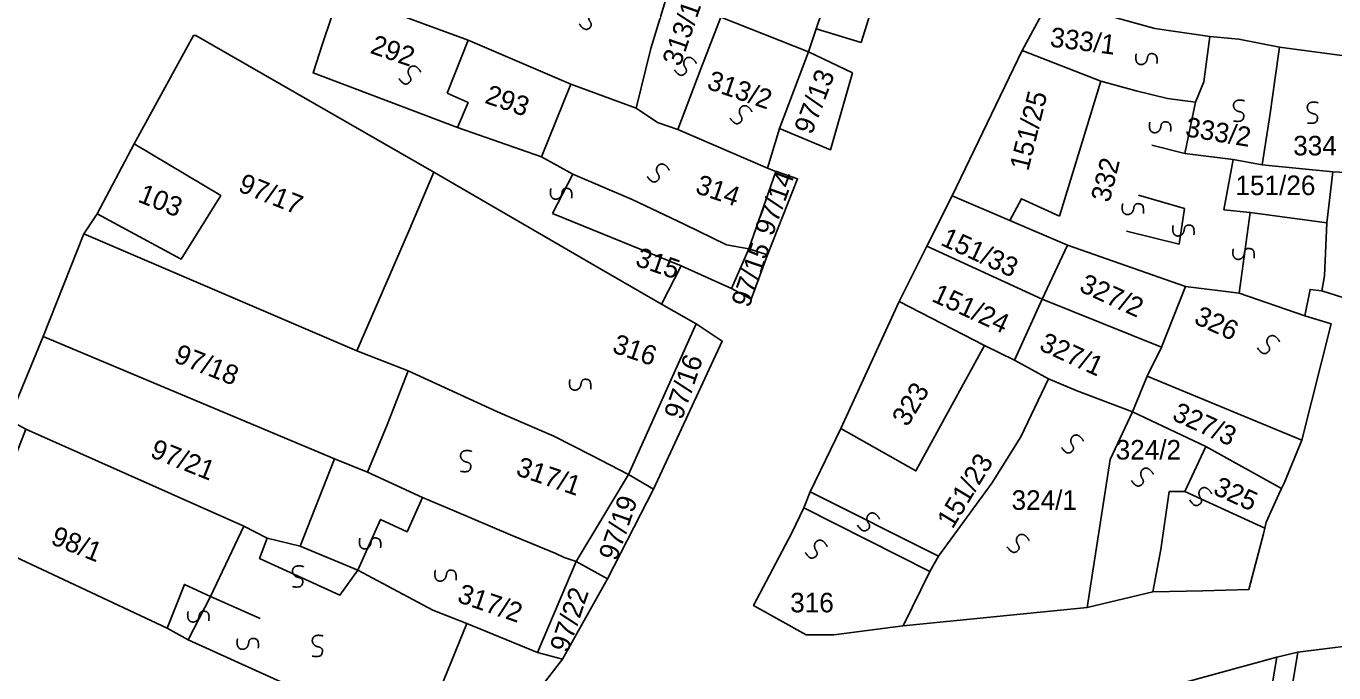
# Model space of a CAD drawing. Extents: x -581999 to -572728, y -1219553 to -1212032.
# Drawn here: x -577893.2 to -577759.4, y -1215897.4 to -1215831.3 of the extents above; entities that cross this region are included whole.
import ezdxf

# ---------------------------------------------------------------- set-up
doc = ezdxf.new("R2010")
doc.units = 0
for name, color, linetype in [('Vrstva 1', 7, 'Continuous'), ('Vrstva 2', 7, 'Continuous'), ('Vrstva 4', 7, 'Continuous'), ('Vrstva 6', 7, 'Continuous')]:
    doc.layers.add(name, color=color, linetype=linetype)

msp = doc.modelspace()

# ---------------------------------------------------------------- linework, layer by layer
at = {"layer": 'Vrstva 1'}
for p, q in [((-577856.8, -1215829.448), (-577847.94, -1215832.687)), ((-577770.646, -1215850.043), (-577769.688, -1215844.903)), ((-577839.324, -1215850.422), (-577837.229, -1215846.396)), ((-577826.174, -1215855.778), (-577839.324, -1215850.422)), ((-577767.96, -1215850.321), (-577770.646, -1215850.043)), ((-577767.96, -1215850.321), (-577760.11, -1215851.374)), ((-577819.24, -1215854.02), (-577817.326, -1215854.654)), ((-577826.174, -1215855.778), (-577828.164, -1215859.674)), ((-577821.001, -1215858.076), (-577826.174, -1215855.778)), ((-577767.111, -1215919.604), (-577763.072, -1215895.262))]:
    msp.add_line(p, q, dxfattribs=at)
for points in [[(-577857.17, -1215817.1), (-577858.924, -1215821.705), (-577859.936, -1215825.256), (-577861.074, -1215827.793), (-577862.868, -1215833.066)], [(-577812.362, -1215831.514), (-577807.695, -1215817.904)], [(-577807.746, -1215832.932), (-577803.398, -1215819.133), (-577807.695, -1215817.904)], [(-577829.254, -1215833.545), (-577827.625, -1215828.143)], [(-577791.282, -1215833.752), (-577788.442, -1215828.48), (-577777.702, -1215831.484)], [(-577822.119, -1215830.323), (-577824.165, -1215835.607)], [(-577822.119, -1215830.323), (-577813.125, -1215833.865)], [(-577813.125, -1215833.865), (-577812.362, -1215831.514)], [(-577812.362, -1215831.514), (-577807.746, -1215832.932)], [(-577777.702, -1215831.484), (-577772.062, -1215832.311)], [(-577882.127, -1215843.286), (-577876.041, -1215832.197), (-577875.833, -1215832.199)], [(-577875.833, -1215832.199), (-577851.475, -1215846.203)], [(-577862.868, -1215833.066), (-577863.818, -1215836.042), (-577849.045, -1215841.63)], [(-577850.108, -1215838.097), (-577847.94, -1215832.687)], [(-577837.466, -1215837.181), (-577847.94, -1215832.687)], [(-577772.698, -1215836.959), (-577772.062, -1215832.311)], [(-577772.062, -1215832.311), (-577769.107, -1215832.588)], [(-577769.107, -1215832.588), (-577764.945, -1215833.411)], [(-577830.752, -1215839.634), (-577829.254, -1215833.545)], [(-577816.108, -1215841.71), (-577813.125, -1215833.865)], [(-577813.125, -1215833.865), (-577808.637, -1215836.034)], [(-577798.448, -1215848.608), (-577791.282, -1215833.752)], [(-577783.23, -1215836.885), (-577791.282, -1215833.752)], [(-577764.945, -1215833.411), (-577765.428, -1215836.794)], [(-577757.56, -1215834.376), (-577764.945, -1215833.411)], [(-577824.165, -1215835.607), (-577826.517, -1215841.818)], [(-577840.45, -1215844.628), (-577837.466, -1215837.181)], [(-577837.466, -1215837.181), (-577830.752, -1215839.634)], [(-577816.108, -1215841.71), (-577810.874, -1215843.888), (-577808.637, -1215836.034)], [(-577787.443, -1215850.68), (-577783.23, -1215836.885)], [(-577783.23, -1215836.885), (-577779.599, -1215837.863)], [(-577773.528, -1215839.028), (-577772.698, -1215836.959)], [(-577765.428, -1215836.794), (-577765.91, -1215840.176)], [(-577849.045, -1215841.63), (-577847.96, -1215839.051), (-577850.108, -1215838.097)], [(-577776.421, -1215838.66), (-577779.599, -1215837.863)], [(-577776.421, -1215838.66), (-577773.528, -1215839.028)], [(-577828.572, -1215841.122), (-577830.752, -1215839.634)], [(-577769.688, -1215844.903), (-577774.643, -1215844.274), (-577773.528, -1215839.028)], [(-577826.517, -1215841.818), (-577828.572, -1215841.122)], [(-577765.91, -1215840.176), (-577766.735, -1215845.452)], [(-577849.045, -1215841.63), (-577840.45, -1215844.628)], [(-577817.332, -1215845.768), (-577826.517, -1215841.818)], [(-577817.332, -1215845.768), (-577816.108, -1215841.71)], [(-577885.914, -1215850.453), (-577877.321, -1215855.077), (-577873.266, -1215848.588), (-577882.127, -1215843.286)], [(-577885.914, -1215850.453), (-577882.127, -1215843.286)], [(-577840.45, -1215844.628), (-577837.229, -1215846.396), (-577831.188, -1215848.983)], [(-577769.688, -1215844.903), (-577766.735, -1215845.452)], [(-577851.475, -1215846.203), (-577854.048, -1215852.289)], [(-577851.475, -1215846.203), (-577834.298, -1215856.127)], [(-577819.24, -1215854.02), (-577821.001, -1215858.076), (-577818.989, -1215859.164), (-577817.326, -1215854.654), (-577814.244, -1215846.858), (-577816.41, -1215846.114), (-577816.485, -1215846.113)], [(-577816.485, -1215846.113), (-577819.24, -1215854.02)], [(-577816.485, -1215846.113), (-577817.332, -1215845.768)], [(-577766.735, -1215845.452), (-577759.483, -1215846.146)], [(-577760.601, -1215858.321), (-577760.329, -1215856.792), (-577760.11, -1215851.374), (-577759.483, -1215846.146)], [(-577759.483, -1215846.146), (-577756.797, -1215846.287)], [(-577831.188, -1215848.983), (-577825.863, -1215851.488)], [(-577801.018, -1215853.745), (-577798.448, -1215848.608)], [(-577798.448, -1215848.608), (-577792.544, -1215851.126)], [(-577792.544, -1215851.126), (-577791.334, -1215848.911), (-577787.443, -1215850.68)], [(-577887.265, -1215852.481), (-577885.914, -1215850.453)], [(-577825.863, -1215851.488), (-577821.524, -1215853.609)], [(-577792.544, -1215851.126), (-577786.64, -1215853.644)], [(-577887.265, -1215852.481), (-577891.436, -1215862.996)], [(-577859.331, -1215864.461), (-577887.265, -1215852.481)], [(-577854.048, -1215852.289), (-577859.331, -1215864.461)], [(-577821.524, -1215853.609), (-577819.24, -1215854.02)], [(-577801.018, -1215853.745), (-577803.859, -1215859.422)], [(-577789.212, -1215859.186), (-577801.018, -1215853.745)], [(-577789.212, -1215859.186), (-577786.64, -1215853.644)], [(-577786.64, -1215853.644), (-577774.563, -1215857.867)], [(-577834.298, -1215856.127), (-577828.164, -1215859.674), (-577824.638, -1215861.699)], [(-577774.563, -1215857.867), (-577777.003, -1215864.086)], [(-577769.057, -1215858.557), (-577774.563, -1215857.867)], [(-577762.349, -1215860.872), (-577769.057, -1215858.557)], [(-577762.349, -1215860.872), (-577761.809, -1215858.183), (-577760.601, -1215858.321)], [(-577760.601, -1215858.321), (-577756.308, -1215859.685)], [(-577809.816, -1215872.4), (-577803.859, -1215859.422)], [(-577803.859, -1215859.422), (-577795.14, -1215863.908)], [(-577792.055, -1215865.404), (-577789.212, -1215859.186)], [(-577777.003, -1215864.086), (-577789.212, -1215859.186)], [(-577762.663, -1215873.589), (-577759.665, -1215861.69), (-577762.349, -1215860.872)], [(-577831.543, -1215877.111), (-577824.638, -1215861.699)], [(-577824.638, -1215861.699), (-577821.956, -1215863.464), (-577828.994, -1215878.606)], [(-577891.436, -1215862.996), (-577894.958, -1215871.517), (-577893.212, -1215872.469)], [(-577891.436, -1215862.996), (-577861.62, -1215875.518)], [(-577809.816, -1215872.4), (-577802.152, -1215876.734), (-577795.14, -1215863.908)], [(-577795.14, -1215863.908), (-577792.055, -1215865.404)], [(-577778.491, -1215867.059), (-577777.003, -1215864.086)], [(-577854.093, -1215866.503), (-577859.331, -1215864.461)], [(-577792.055, -1215865.404), (-577788.568, -1215867.307)], [(-577856.232, -1215872.011), (-577854.093, -1215866.503)], [(-577844.965, -1215870.683), (-577854.093, -1215866.503)], [(-577800.728, -1215887.033), (-577799.843, -1215885.447), (-577794.382, -1215877.982), (-577791.41, -1215873.253), (-577788.568, -1215867.307)], [(-577788.568, -1215867.307), (-577785.751, -1215868.53)], [(-577779.982, -1215870.709), (-577778.491, -1215867.059)], [(-577778.491, -1215867.059), (-577762.663, -1215873.589)], [(-577785.751, -1215868.53), (-577779.982, -1215870.709)], [(-577839.192, -1215873.169), (-577844.965, -1215870.683)], [(-577779.982, -1215870.709), (-577782.282, -1215875.575)], [(-577772.471, -1215874.244), (-577779.982, -1215870.709)], [(-577858.263, -1215876.879), (-577856.232, -1215872.011)], [(-577893.212, -1215872.469), (-577897.684, -1215883.965), (-577878.749, -1215892.805)], [(-577893.212, -1215872.469), (-577870.918, -1215882.4)], [(-577835.367, -1215875.14), (-577839.192, -1215873.169)], [(-577813.606, -1215880.51), (-577812.955, -1215878.872), (-577809.816, -1215872.4)], [(-577774.637, -1215878.838), (-577772.471, -1215874.244)], [(-577764.752, -1215878.545), (-577772.471, -1215874.244)], [(-577764.752, -1215878.545), (-577764.481, -1215877.986), (-577762.663, -1215873.589)], [(-577865.143, -1215884.444), (-577861.62, -1215875.518)], [(-577861.62, -1215875.518), (-577858.263, -1215876.879)], [(-577831.543, -1215877.111), (-577835.367, -1215875.14)], [(-577782.282, -1215875.575), (-577784.618, -1215890.721)], [(-577858.263, -1215876.879), (-577852.625, -1215879.464)], [(-577836.918, -1215885.994), (-577831.543, -1215877.111)], [(-577828.994, -1215878.606), (-577831.543, -1215877.111)], [(-577833.698, -1215887.761), (-577828.994, -1215878.606)], [(-577765.024, -1215879.105), (-577764.752, -1215878.545)], [(-577852.625, -1215879.464), (-577849.403, -1215880.824)], [(-577777.076, -1215884.786), (-577776.248, -1215878.834)], [(-577776.248, -1215878.834), (-577774.637, -1215878.838)], [(-577774.637, -1215878.838), (-577766.456, -1215882.577)], [(-577765.024, -1215879.105), (-577766.319, -1215881.968), (-577766.456, -1215882.577), (-577766.592, -1215883.186), (-577768.091, -1215888.863), (-577772.792, -1215888.988)], [(-577849.403, -1215880.824), (-577843.63, -1215883.273)], [(-577813.606, -1215880.51), (-577814.824, -1215883.078)], [(-577800.728, -1215887.033), (-577813.606, -1215880.51)], [(-577874.301, -1215889.566), (-577870.918, -1215882.4)], [(-577870.918, -1215882.4), (-577868.502, -1215883.624)], [(-577868.502, -1215883.624), (-577865.143, -1215884.444)], [(-577843.63, -1215883.273), (-577838.975, -1215885.197)], [(-577814.824, -1215883.078), (-577818.745, -1215890.511), (-577813.38, -1215893.499), (-577810.558, -1215893.505)], [(-577865.143, -1215884.444), (-577859.235, -1215886.893)], [(-577838.975, -1215885.197), (-577838.127, -1215885.586), (-577836.918, -1215885.994)], [(-577777.897, -1215889.113), (-577777.076, -1215884.786)], [(-577840.846, -1215895.323), (-577836.918, -1215885.994)], [(-577836.918, -1215885.994), (-577833.698, -1215887.761)], [(-577859.235, -1215886.893), (-577853.599, -1215889.882)], [(-577838.295, -1215896.004), (-577833.698, -1215887.761)], [(-577803.437, -1215892.576), (-577800.728, -1215887.033)], [(-577878.749, -1215892.805), (-577876.987, -1215888.342), (-577874.301, -1215889.566)], [(-577784.618, -1215890.721), (-577777.897, -1215889.113)], [(-577772.792, -1215888.988), (-577777.897, -1215889.113)], [(-577853.599, -1215889.882), (-577851.586, -1215890.969)], [(-577803.437, -1215892.576), (-577784.618, -1215890.721)], [(-577851.586, -1215890.969), (-577848.095, -1215892.33)], [(-577878.749, -1215892.805), (-577876.601, -1215894.027)], [(-577853.107, -1215904.632), (-577848.095, -1215892.33)], [(-577848.095, -1215892.33), (-577840.846, -1215895.323)], [(-577810.558, -1215893.505), (-577803.437, -1215892.576)], [(-577876.601, -1215894.027), (-577871.498, -1215896.339)], [(-577751.899, -1215893.877), (-577763.072, -1215895.262), (-577765.204, -1215895.788)], [(-577853.107, -1215904.632), (-577851.229, -1215905.854), (-577848.54, -1215905.454), (-577840.724, -1215899.111), (-577838.295, -1215896.004)], [(-577840.846, -1215895.323), (-577838.295, -1215896.004)], [(-577783.534, -1215900.795), (-577765.204, -1215895.788)], [(-577765.204, -1215895.788), (-577765.697, -1215898.602)], [(-577871.498, -1215896.339), (-577853.107, -1215904.632)]]:
    msp.add_lwpolyline(points, dxfattribs=at)
at = {"layer": 'Vrstva 4'}
for p, q in [((-577774.643, -1215844.274), (-577778.01, -1215843.442)), ((-577774.676, -1215849.898), (-577779.375, -1215848.533)), ((-577775.227, -1215853.55), (-577774.676, -1215849.898)), ((-577769.057, -1215858.557), (-577767.96, -1215850.321)), ((-577780.592, -1215852.209), (-577775.227, -1215853.55)), ((-577799.843, -1215885.447), (-577812.955, -1215878.872))]:
    msp.add_line(p, q, dxfattribs=at)
for points in [[(-577859.235, -1215886.893), (-577856.935, -1215881.705), (-577854.195, -1215882.953), (-577852.625, -1215879.464)], [(-577868.502, -1215883.624), (-577869.295, -1215885.682), (-577861.074, -1215889.428), (-577859.235, -1215886.893)], [(-577876.601, -1215894.027), (-577874.301, -1215889.566)], [(-577874.301, -1215889.566), (-577869.251, -1215891.828)]]:
    msp.add_lwpolyline(points, dxfattribs=at)
at = {"layer": 'Vrstva 6'}
for points in [[(-577836.586, -1215831.017), (-577836.106, -1215831.724), (-577835.412, -1215831.413), (-577835.335, -1215831.013), (-577835.571, -1215830.668), (-577835.656, -1215830.336), (-577835.574, -1215830.046), (-577835.43, -1215829.866), (-577835.194, -1215829.738), (-577834.829, -1215829.774), (-577834.402, -1215830.213), (-577834.347, -1215830.386)], [(-577826.85, -1215835.709), (-577826.37, -1215836.416), (-577825.676, -1215836.105), (-577825.599, -1215835.705), (-577825.835, -1215835.36), (-577825.92, -1215835.028), (-577825.838, -1215834.738), (-577825.694, -1215834.558), (-577825.458, -1215834.43), (-577825.093, -1215834.466), (-577824.666, -1215834.905), (-577824.611, -1215835.078)], [(-577777.48, -1215835.069), (-577777.385, -1215834.218), (-577778.115, -1215834.006), (-577778.432, -1215834.26), (-577778.477, -1215834.676), (-577778.628, -1215834.983), (-577778.877, -1215835.15), (-577779.104, -1215835.194), (-577779.367, -1215835.138), (-577779.622, -1215834.874), (-577779.662, -1215834.264), (-577779.592, -1215834.095)], [(-577855.046, -1215836.597), (-577854.566, -1215837.304), (-577853.872, -1215836.993), (-577853.795, -1215836.593), (-577854.031, -1215836.248), (-577854.116, -1215835.916), (-577854.034, -1215835.626), (-577853.89, -1215835.446), (-577853.654, -1215835.318), (-577853.289, -1215835.354), (-577852.862, -1215835.793), (-577852.807, -1215835.966)], [(-577821.16, -1215840.655), (-577820.68, -1215841.362), (-577819.986, -1215841.051), (-577819.909, -1215840.651), (-577820.145, -1215840.306), (-577820.23, -1215839.974), (-577820.148, -1215839.684), (-577820.004, -1215839.504), (-577819.768, -1215839.376), (-577819.403, -1215839.412), (-577818.976, -1215839.851), (-577818.921, -1215840.024)], [(-577769.645, -1215840.946), (-577768.804, -1215841.098), (-577768.541, -1215840.384), (-577768.773, -1215840.05), (-577769.185, -1215839.977), (-577769.481, -1215839.805), (-577769.631, -1215839.544), (-577769.659, -1215839.315), (-577769.585, -1215839.057), (-577769.304, -1215838.821), (-577768.692, -1215838.823), (-577768.529, -1215838.905)], [(-577762.096, -1215841.146), (-577761.255, -1215841.298), (-577760.992, -1215840.584), (-577761.224, -1215840.25), (-577761.636, -1215840.177), (-577761.932, -1215840.005), (-577762.082, -1215839.744), (-577762.11, -1215839.515), (-577762.036, -1215839.257), (-577761.755, -1215839.021), (-577761.143, -1215839.023), (-577760.98, -1215839.105)], [(-577776.09, -1215842.043), (-577775.995, -1215841.192), (-577776.725, -1215840.98), (-577777.042, -1215841.234), (-577777.087, -1215841.65), (-577777.238, -1215841.957), (-577777.487, -1215842.124), (-577777.714, -1215842.168), (-577777.977, -1215842.112), (-577778.232, -1215841.848), (-577778.272, -1215841.238), (-577778.202, -1215841.069)], [(-577829.632, -1215846.616), (-577829.152, -1215847.323), (-577828.458, -1215847.012), (-577828.381, -1215846.612), (-577828.617, -1215846.267), (-577828.702, -1215845.935), (-577828.62, -1215845.645), (-577828.476, -1215845.465), (-577828.24, -1215845.337), (-577827.875, -1215845.373), (-577827.448, -1215845.812), (-577827.393, -1215845.985)], [(-577837.373, -1215848.839), (-577837.278, -1215847.988), (-577838.008, -1215847.776), (-577838.325, -1215848.03), (-577838.37, -1215848.446), (-577838.521, -1215848.753), (-577838.77, -1215848.92), (-577838.997, -1215848.964), (-577839.26, -1215848.908), (-577839.515, -1215848.644), (-577839.555, -1215848.034), (-577839.485, -1215847.865)], [(-577778.871, -1215850.412), (-577778.776, -1215849.561), (-577779.506, -1215849.349), (-577779.823, -1215849.603), (-577779.868, -1215850.019), (-577780.019, -1215850.326), (-577780.268, -1215850.493), (-577780.495, -1215850.537), (-577780.758, -1215850.481), (-577781.013, -1215850.217), (-577781.053, -1215849.607), (-577780.983, -1215849.438)], [(-577773.706, -1215852.604), (-577773.611, -1215851.753), (-577774.341, -1215851.541), (-577774.658, -1215851.795), (-577774.703, -1215852.211), (-577774.854, -1215852.518), (-577775.103, -1215852.685), (-577775.33, -1215852.729), (-577775.593, -1215852.673), (-577775.848, -1215852.409), (-577775.888, -1215851.799), (-577775.818, -1215851.63)], [(-577767.548, -1215854.995), (-577767.453, -1215854.144), (-577768.183, -1215853.932), (-577768.5, -1215854.186), (-577768.545, -1215854.602), (-577768.696, -1215854.909), (-577768.945, -1215855.076), (-577769.172, -1215855.12), (-577769.435, -1215855.064), (-577769.69, -1215854.8), (-577769.73, -1215854.19), (-577769.66, -1215854.021)], [(-577767.183, -1215864.168), (-577766.703, -1215864.875), (-577766.009, -1215864.564), (-577765.932, -1215864.164), (-577766.168, -1215863.819), (-577766.253, -1215863.487), (-577766.171, -1215863.197), (-577766.027, -1215863.017), (-577765.791, -1215862.889), (-577765.426, -1215862.925), (-577764.999, -1215863.364), (-577764.944, -1215863.537)], [(-577835.417, -1215868.367), (-577835.322, -1215867.516), (-577836.052, -1215867.304), (-577836.369, -1215867.558), (-577836.414, -1215867.974), (-577836.565, -1215868.281), (-577836.814, -1215868.448), (-577837.041, -1215868.492), (-577837.304, -1215868.436), (-577837.559, -1215868.172), (-577837.599, -1215867.562), (-577837.529, -1215867.393)], [(-577787.248, -1215874.33), (-577786.768, -1215875.037), (-577786.074, -1215874.726), (-577785.997, -1215874.326), (-577786.233, -1215873.981), (-577786.318, -1215873.649), (-577786.236, -1215873.359), (-577786.092, -1215873.179), (-577785.856, -1215873.051), (-577785.491, -1215873.087), (-577785.064, -1215873.526), (-577785.009, -1215873.699)], [(-577848.725, -1215876.779), (-577847.884, -1215876.931), (-577847.621, -1215876.217), (-577847.853, -1215875.883), (-577848.265, -1215875.81), (-577848.561, -1215875.638), (-577848.711, -1215875.377), (-577848.739, -1215875.148), (-577848.665, -1215874.89), (-577848.384, -1215874.654), (-577847.772, -1215874.656), (-577847.609, -1215874.738)], [(-577780.096, -1215877.718), (-577779.616, -1215878.425), (-577778.922, -1215878.114), (-577778.845, -1215877.714), (-577779.081, -1215877.369), (-577779.166, -1215877.037), (-577779.084, -1215876.747), (-577778.94, -1215876.567), (-577778.704, -1215876.439), (-577778.339, -1215876.475), (-577777.912, -1215876.914), (-577777.857, -1215877.087)], [(-577774.136, -1215879.71), (-577773.656, -1215880.417), (-577772.962, -1215880.106), (-577772.885, -1215879.706), (-577773.121, -1215879.361), (-577773.206, -1215879.029), (-577773.124, -1215878.739), (-577772.98, -1215878.559), (-577772.744, -1215878.431), (-577772.379, -1215878.467), (-577771.952, -1215878.906), (-577771.897, -1215879.079)], [(-577808.108, -1215882.301), (-577807.628, -1215883.008), (-577806.934, -1215882.697), (-577806.857, -1215882.297), (-577807.093, -1215881.952), (-577807.178, -1215881.62), (-577807.096, -1215881.33), (-577806.952, -1215881.15), (-577806.716, -1215881.022), (-577806.351, -1215881.058), (-577805.924, -1215881.497), (-577805.869, -1215881.67)], [(-577856.912, -1215884.6), (-577856.817, -1215883.749), (-577857.547, -1215883.537), (-577857.864, -1215883.791), (-577857.909, -1215884.207), (-577858.06, -1215884.514), (-577858.309, -1215884.681), (-577858.536, -1215884.725), (-577858.799, -1215884.669), (-577859.054, -1215884.405), (-577859.094, -1215883.795), (-577859.024, -1215883.626)], [(-577813.472, -1215885.09), (-577812.992, -1215885.797), (-577812.298, -1215885.486), (-577812.221, -1215885.086), (-577812.457, -1215884.741), (-577812.542, -1215884.409), (-577812.46, -1215884.119), (-577812.316, -1215883.939), (-577812.08, -1215883.811), (-577811.715, -1215883.847), (-577811.288, -1215884.286), (-577811.233, -1215884.459)], [(-577792.811, -1215884.493), (-577792.331, -1215885.2), (-577791.637, -1215884.889), (-577791.56, -1215884.489), (-577791.796, -1215884.144), (-577791.881, -1215883.812), (-577791.799, -1215883.522), (-577791.655, -1215883.342), (-577791.419, -1215883.214), (-577791.054, -1215883.25), (-577790.627, -1215883.689), (-577790.572, -1215883.862)], [(-577865.921, -1215888.573), (-577865.08, -1215888.725), (-577864.817, -1215888.011), (-577865.049, -1215887.677), (-577865.461, -1215887.604), (-577865.757, -1215887.432), (-577865.907, -1215887.171), (-577865.935, -1215886.942), (-577865.861, -1215886.684), (-577865.58, -1215886.448), (-577864.968, -1215886.45), (-577864.805, -1215886.532)], [(-577849.199, -1215887.897), (-577849.104, -1215887.046), (-577849.834, -1215886.834), (-577850.151, -1215887.088), (-577850.196, -1215887.504), (-577850.347, -1215887.811), (-577850.596, -1215887.978), (-577850.823, -1215888.022), (-577851.086, -1215887.966), (-577851.341, -1215887.702), (-577851.381, -1215887.092), (-577851.311, -1215886.923)], [(-577874.487, -1215892.082), (-577874.392, -1215891.231), (-577875.122, -1215891.019), (-577875.439, -1215891.273), (-577875.484, -1215891.689), (-577875.635, -1215891.996), (-577875.884, -1215892.163), (-577876.111, -1215892.207), (-577876.374, -1215892.151), (-577876.629, -1215891.887), (-577876.669, -1215891.277), (-577876.599, -1215891.108)], [(-577869.429, -1215894.872), (-577869.334, -1215894.021), (-577870.064, -1215893.809), (-577870.381, -1215894.063), (-577870.426, -1215894.479), (-577870.577, -1215894.786), (-577870.826, -1215894.953), (-577871.053, -1215894.997), (-577871.316, -1215894.941), (-577871.571, -1215894.677), (-577871.611, -1215894.067), (-577871.541, -1215893.898)], [(-577863.898, -1215895.675), (-577863.057, -1215895.827), (-577862.794, -1215895.113), (-577863.026, -1215894.779), (-577863.438, -1215894.706), (-577863.734, -1215894.534), (-577863.884, -1215894.273), (-577863.912, -1215894.044), (-577863.838, -1215893.786), (-577863.557, -1215893.55), (-577862.945, -1215893.552), (-577862.782, -1215893.634)]]:
    msp.add_open_spline(points, degree=2, dxfattribs=at)

# ---------------------------------------------------------------- texts
at = {"layer": 'Vrstva 2'}
for s, rotation, p in [('313/1', 71.03645, (-577826.258, -1215835.46)), ('333/1', 352.72468, (-577788.5, -1215833.333)), ('292', 341.05187, (-577858.083, -1215833.976)), ('313/2', 341.05187, (-577823.64, -1215837.623)), ('97/13', 69.20368, (-577812.8, -1215842.434)), ('293', 341.05187, (-577846.359, -1215839.078)), ('151/25', 76.09976, (-577790.646, -1215846.137)), ('333/2', 350.55186, (-577774.661, -1215842.51)), ('332', 76.09976, (-577782.336, -1215849.36)), ('97/17', 338.27881, (-577871.604, -1215848.109)), ('314', 341.05187, (-577824.821, -1215848.276)), ('97/14', 70.17374, (-577816.817, -1215852.823)), ('103', 338.27881, (-577881.857, -1215849.174)), ('97/15', 71.03645, (-577819.199, -1215860.135)), ('151/33', 335.38686, (-577799.727, -1215853.595)), ('315', 341.05187, (-577830.962, -1215855.715)), ('327/2', 335.38686, (-577785.55, -1215858.312)), ('151/24', 335.38686, (-577800.645, -1215859.334)), ('326', 335.38686, (-577773.81, -1215861.605)), ('327/1', 335.38686, (-577789.647, -1215864.317)), ('97/18', 338.27881, (-577878.17, -1215865.563)), ('316', 341.05187, (-577833.323, -1215864.575)), ('97/16', 71.03645, (-577826.079, -1215871.605)), ('323', 58.76819, (-577803.011, -1215872.315)), ('327/3', 335.38686, (-577776.05, -1215871.462)), ('97/21', 338.27881, (-577880.603, -1215875.277)), ('317/1', 341.05187, (-577843.179, -1215877.137)), ('151/23', 58.76819, (-577798.402, -1215882.762)), ('325', 335.38686, (-577771.852, -1215879.054)), ('97/19', 71.03645, (-577832.767, -1215886.039)), ('98/1', 338.27881, (-577890.773, -1215884.176)), ('317/2', 341.05187, (-577849.177, -1215890.115)), ('97/22', 71.03645, (-577837.763, -1215895.424))]:
    msp.add_text(s, height=2, rotation=rotation, dxfattribs=at).set_placement(p)
for s, p in [('334', (-577763.544, -1215844.471)), ('151/26', (-577769.452, -1215848.533)), ('324/2', (-577781.707, -1215875.573)), ('324/1', (-577792.36, -1215880.721)), ('316', (-577815.009, -1215891.201))]:
    msp.add_text(s, height=2, dxfattribs=at).set_placement(p)

doc.saveas('drawing.dxf')
